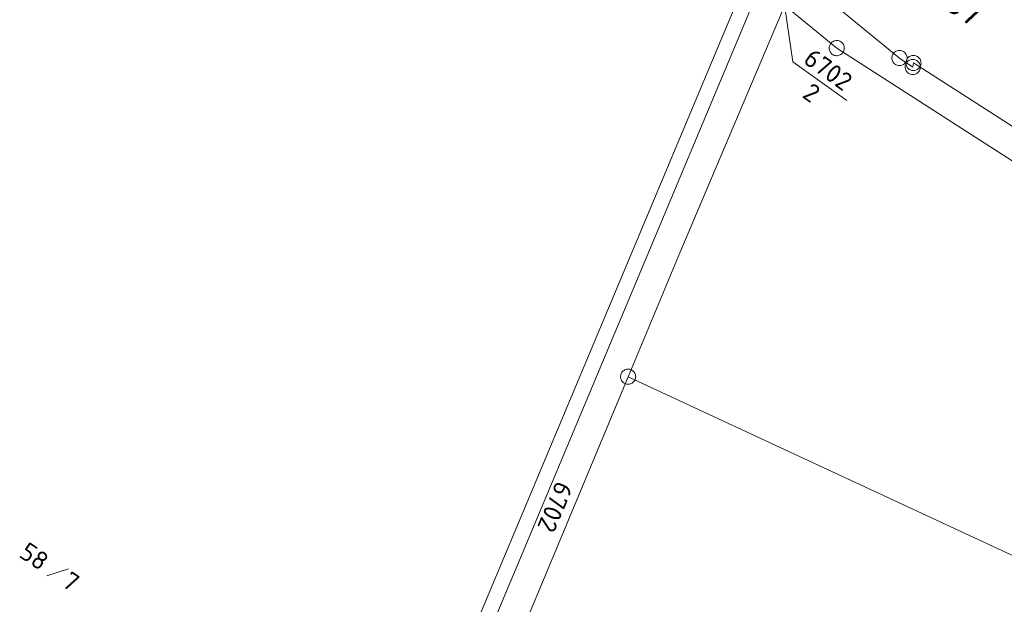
# Model space of a CAD drawing. Header units: metres. Extents: x 3425540 to 3446143, y 5432760 to 5444637.
# Tile 678 of 717: x 3444606 to 3444703, y 5435999 to 5436056. Entities that reach past the tile are written whole.
import ezdxf
from ezdxf.enums import TextEntityAlignment as Align

# ---------------------------------------------------------------- set-up
doc = ezdxf.new("R2010")
doc.units = ezdxf.units.M
doc.layers.add('B_Bestand', color=9, linetype='Continuous', lineweight=18)
doc.layers.add('B_Flurgrenzen', color=9, linetype='Continuous', lineweight=18)
doc.styles.get("Standard").update_dxf_attribs({"font": 'isocpeur.ttf'})

msp = doc.modelspace()

# ---------------------------------------------------------------- linework, layer by layer
at = {"layer": 'B_Bestand'}
msp.add_line((3444683.082, 5436073.206), (3444624.582, 5435933.569), dxfattribs=at)
at = {"layer": 'B_Flurgrenzen'}
for p, q in [((3444625.966, 5435932.99), (3444684.484, 5436072.582)), ((3444671.149, 5436033.406), (3444686.908, 5436070.569)), ((3444682.81, 5436060.781), (3444692.807, 5436052.588)), ((3444682.293, 5436052.223), (3444681.111, 5436060.404)), ((3444686.626, 5436053.567), (3444681.53, 5436057.722)), ((3444764.035, 5436003.857), (3444686.626, 5436053.567)), ((3444682.293, 5436052.223), (3444687.628, 5436048.399)), ((3444692.807, 5436052.588), (3444694.117, 5436051.704)), ((3444694.117, 5436051.704), (3444694.179, 5436052.106)), ((3444694.179, 5436052.106), (3444751.27, 5436015.487)), ((3444666.059, 5436021.185), (3444671.149, 5436033.406)), ((3444637.875, 5435953.608), (3444666.059, 5436021.185)), ((3444666.059, 5436021.185), (3444689.873, 5436010.117)), ((3444689.873, 5436010.117), (3444752.204, 5435981.145)), ((3444608.755, 5436001.556), (3444610.888, 5436002.273))]:
    msp.add_line(p, q, dxfattribs=at)
for points in [[(3444687.235, 5436053.13), (3444687.285, 5436053.21), (3444687.323, 5436053.292), (3444687.354, 5436053.386), (3444687.368, 5436053.477), (3444687.37, 5436053.571), (3444687.366, 5436053.668), (3444687.351, 5436053.758), (3444687.32, 5436053.846), (3444687.28, 5436053.933), (3444687.226, 5436054.008), (3444687.167, 5436054.079), (3444687.097, 5436054.144), (3444687.021, 5436054.199), (3444686.937, 5436054.244), (3444686.851, 5436054.277), (3444686.762, 5436054.304), (3444686.667, 5436054.314), (3444686.574, 5436054.316), (3444686.483, 5436054.301), (3444686.391, 5436054.273), (3444686.303, 5436054.241), (3444686.221, 5436054.198), (3444686.142, 5436054.139), (3444686.076, 5436054.077), (3444686.016, 5436054.004), (3444685.966, 5436053.923), (3444685.929, 5436053.841), (3444685.897, 5436053.747), (3444685.883, 5436053.656), (3444685.881, 5436053.562), (3444685.885, 5436053.466), (3444685.9, 5436053.375), (3444685.931, 5436053.287), (3444685.971, 5436053.2), (3444686.025, 5436053.125), (3444686.084, 5436053.054), (3444686.154, 5436052.989), (3444686.23, 5436052.934), (3444686.314, 5436052.889), (3444686.4, 5436052.856), (3444686.489, 5436052.829), (3444686.584, 5436052.819), (3444686.677, 5436052.817), (3444686.768, 5436052.832), (3444686.86, 5436052.86), (3444686.948, 5436052.892), (3444687.03, 5436052.935), (3444687.109, 5436052.995), (3444687.175, 5436053.056), (3444687.235, 5436053.13)], [(3444693.557, 5436052.588), (3444693.551, 5436052.682), (3444693.533, 5436052.771), (3444693.504, 5436052.866), (3444693.463, 5436052.948), (3444693.409, 5436053.025), (3444693.35, 5436053.102), (3444693.285, 5436053.167), (3444693.209, 5436053.22), (3444693.126, 5436053.267), (3444693.037, 5436053.297), (3444692.949, 5436053.32), (3444692.854, 5436053.332), (3444692.76, 5436053.332), (3444692.665, 5436053.32), (3444692.577, 5436053.297), (3444692.488, 5436053.267), (3444692.405, 5436053.22), (3444692.329, 5436053.167), (3444692.264, 5436053.102), (3444692.205, 5436053.025), (3444692.151, 5436052.948), (3444692.11, 5436052.866), (3444692.081, 5436052.771), (3444692.063, 5436052.682), (3444692.057, 5436052.588), (3444692.063, 5436052.494), (3444692.081, 5436052.405), (3444692.11, 5436052.31), (3444692.151, 5436052.228), (3444692.205, 5436052.151), (3444692.264, 5436052.074), (3444692.329, 5436052.009), (3444692.405, 5436051.956), (3444692.488, 5436051.909), (3444692.577, 5436051.879), (3444692.665, 5436051.856), (3444692.76, 5436051.844), (3444692.854, 5436051.844), (3444692.949, 5436051.856), (3444693.037, 5436051.879), (3444693.126, 5436051.909), (3444693.209, 5436051.956), (3444693.285, 5436052.009), (3444693.35, 5436052.074), (3444693.409, 5436052.151), (3444693.463, 5436052.228), (3444693.504, 5436052.31), (3444693.533, 5436052.405), (3444693.551, 5436052.494), (3444693.557, 5436052.588)], [(3444694.929, 5436052.106), (3444694.923, 5436052.2), (3444694.905, 5436052.289), (3444694.876, 5436052.384), (3444694.835, 5436052.466), (3444694.781, 5436052.543), (3444694.722, 5436052.62), (3444694.657, 5436052.685), (3444694.581, 5436052.738), (3444694.498, 5436052.785), (3444694.409, 5436052.815), (3444694.321, 5436052.838), (3444694.226, 5436052.85), (3444694.132, 5436052.85), (3444694.037, 5436052.838), (3444693.949, 5436052.815), (3444693.86, 5436052.785), (3444693.777, 5436052.738), (3444693.701, 5436052.685), (3444693.636, 5436052.62), (3444693.577, 5436052.543), (3444693.523, 5436052.466), (3444693.482, 5436052.384), (3444693.453, 5436052.289), (3444693.435, 5436052.2), (3444693.429, 5436052.106), (3444693.435, 5436052.012), (3444693.453, 5436051.923), (3444693.482, 5436051.828), (3444693.523, 5436051.746), (3444693.577, 5436051.669), (3444693.636, 5436051.592), (3444693.701, 5436051.527), (3444693.777, 5436051.474), (3444693.86, 5436051.427), (3444693.949, 5436051.397), (3444694.037, 5436051.374), (3444694.132, 5436051.362), (3444694.226, 5436051.362), (3444694.321, 5436051.374), (3444694.409, 5436051.397), (3444694.498, 5436051.427), (3444694.581, 5436051.474), (3444694.657, 5436051.527), (3444694.722, 5436051.592), (3444694.781, 5436051.669), (3444694.835, 5436051.746), (3444694.876, 5436051.828), (3444694.905, 5436051.923), (3444694.923, 5436052.012), (3444694.929, 5436052.106)], [(3444694.867, 5436051.704), (3444694.861, 5436051.798), (3444694.843, 5436051.887), (3444694.814, 5436051.982), (3444694.773, 5436052.064), (3444694.719, 5436052.141), (3444694.66, 5436052.218), (3444694.595, 5436052.283), (3444694.519, 5436052.336), (3444694.436, 5436052.383), (3444694.347, 5436052.413), (3444694.259, 5436052.436), (3444694.164, 5436052.448), (3444694.07, 5436052.448), (3444693.975, 5436052.436), (3444693.887, 5436052.413), (3444693.798, 5436052.383), (3444693.715, 5436052.336), (3444693.639, 5436052.283), (3444693.574, 5436052.218), (3444693.515, 5436052.141), (3444693.461, 5436052.064), (3444693.42, 5436051.982), (3444693.391, 5436051.887), (3444693.373, 5436051.798), (3444693.367, 5436051.704), (3444693.373, 5436051.61), (3444693.391, 5436051.521), (3444693.42, 5436051.426), (3444693.461, 5436051.344), (3444693.515, 5436051.267), (3444693.574, 5436051.19), (3444693.639, 5436051.125), (3444693.715, 5436051.072), (3444693.798, 5436051.025), (3444693.887, 5436050.995), (3444693.975, 5436050.972), (3444694.07, 5436050.96), (3444694.164, 5436050.96), (3444694.259, 5436050.972), (3444694.347, 5436050.995), (3444694.436, 5436051.025), (3444694.519, 5436051.072), (3444694.595, 5436051.125), (3444694.66, 5436051.19), (3444694.719, 5436051.267), (3444694.773, 5436051.344), (3444694.814, 5436051.426), (3444694.843, 5436051.521), (3444694.861, 5436051.61), (3444694.867, 5436051.704)], [(3444666.809, 5436021.185), (3444666.803, 5436021.279), (3444666.785, 5436021.368), (3444666.756, 5436021.463), (3444666.715, 5436021.545), (3444666.661, 5436021.622), (3444666.602, 5436021.699), (3444666.537, 5436021.764), (3444666.461, 5436021.817), (3444666.378, 5436021.864), (3444666.289, 5436021.894), (3444666.201, 5436021.917), (3444666.106, 5436021.929), (3444666.012, 5436021.929), (3444665.917, 5436021.917), (3444665.829, 5436021.894), (3444665.74, 5436021.864), (3444665.657, 5436021.817), (3444665.581, 5436021.764), (3444665.516, 5436021.699), (3444665.457, 5436021.622), (3444665.403, 5436021.545), (3444665.362, 5436021.463), (3444665.333, 5436021.368), (3444665.315, 5436021.279), (3444665.309, 5436021.185), (3444665.315, 5436021.091), (3444665.333, 5436021.002), (3444665.362, 5436020.907), (3444665.403, 5436020.825), (3444665.457, 5436020.748), (3444665.516, 5436020.671), (3444665.581, 5436020.606), (3444665.657, 5436020.553), (3444665.74, 5436020.506), (3444665.829, 5436020.476), (3444665.917, 5436020.453), (3444666.012, 5436020.441), (3444666.106, 5436020.441), (3444666.201, 5436020.453), (3444666.289, 5436020.476), (3444666.378, 5436020.506), (3444666.461, 5436020.553), (3444666.537, 5436020.606), (3444666.602, 5436020.671), (3444666.661, 5436020.748), (3444666.715, 5436020.825), (3444666.756, 5436020.907), (3444666.785, 5436021.002), (3444666.803, 5436021.091), (3444666.809, 5436021.185)]]:
    msp.add_lwpolyline(points, dxfattribs=at)

# ---------------------------------------------------------------- texts
at = {"layer": 'B_Bestand'}
msp.add_text('387', height=2.5, rotation=326.48953, dxfattribs=at).set_placement((3444695.557, 5436058.519))
at = {"layer": 'B_Flurgrenzen'}
for rotation, p in [(324.36227, (3444685.252, 5436050.718)), (247.35997, (3444658.039, 5436008.692))]:
    msp.add_text('6702', height=1.8, rotation=rotation, dxfattribs=at).set_placement(p, align=Align.CENTER)
msp.add_text('2', height=1.8, rotation=324.36227, dxfattribs=at).set_placement((3444684.669, 5436049.905), align=Align.TOP_CENTER)
for s, p in [('58', (3444605.922, 5436003.507)), ('7', (3444610.115, 5436000.621))]:
    msp.add_text(s, height=1.8, rotation=325.45427, dxfattribs=at).set_placement(p)

doc.saveas('drawing.dxf')
